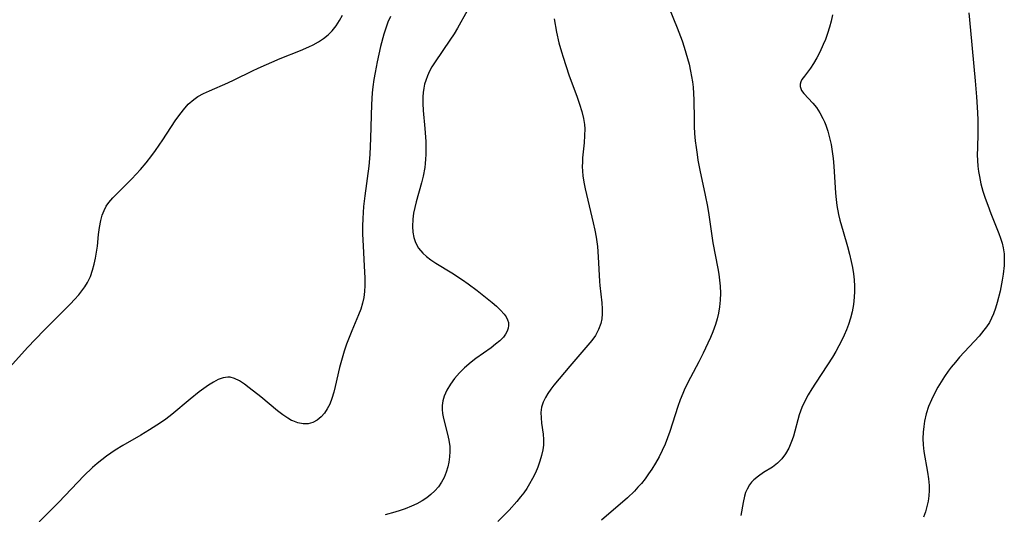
# Model space of a CAD drawing. Header units: metres. Extents: x 1073367 to 1082519, y 1569854 to 1574957.
# Tile 624 of 656: x 1078456 to 1078703, y 1574336 to 1574460. Entities that reach past the tile are written whole.
import ezdxf

# ---------------------------------------------------------------- set-up
doc = ezdxf.new("R2010")
doc.units = ezdxf.units.M
doc.layers.add('CGG_CurvaNivelLidar_v1', color=253, linetype='Continuous', lineweight=30)

msp = doc.modelspace()

# ---------------------------------------------------------------- linework, layer by layer
at = {"layer": 'CGG_CurvaNivelLidar_v1'}
for p, q in [((1078616.9149, 1574468.1034, 73), (1078620.8099, 1574458.3538, 73)), ((1078536.1017, 1574460.1365, 71), (1078536.8511, 1574461.5403, 71)), ((1078548.8435, 1574461.1492, 71.5), (1078548.2217, 1574459.7161, 71.5)), ((1078568.1417, 1574462.5615, 72), (1078565.6976, 1574458.2479, 72)), ((1078659.8236, 1574461.6106, 73.5), (1078659.4712, 1574460.0213, 73.5)), ((1078694.0515, 1574462.0818, 74), (1078694.431, 1574457.623, 74)), ((1078534.2829, 1574457.6032, 71), (1078535.2536, 1574458.8157, 71)), ((1078535.2536, 1574458.8157, 71), (1078536.1017, 1574460.1365, 71)), ((1078547.6853, 1574458.227, 71.5), (1078547.2124, 1574456.6957, 71.5)), ((1078548.2217, 1574459.7161, 71.5), (1078547.6853, 1574458.227, 71.5)), ((1078565.6976, 1574458.2479, 72), (1078564.8475, 1574456.8381, 72)), ((1078589.967, 1574460.5962, 72.5), (1078590.561, 1574457.2357, 72.5)), ((1078620.8099, 1574458.3538, 73), (1078622.0615, 1574455.0253, 73)), ((1078659.0483, 1574458.4545, 73.5), (1078658.5632, 1574456.9145, 73.5)), ((1078659.4712, 1574460.0213, 73.5), (1078659.0483, 1574458.4545, 73.5)), ((1078532.0426, 1574455.6303, 71), (1078533.219, 1574456.5626, 71)), ((1078533.219, 1574456.5626, 71), (1078534.2829, 1574457.6032, 71)), ((1078547.2124, 1574456.6957, 71.5), (1078546.3983, 1574453.5855, 71.5)), ((1078564.8475, 1574456.8381, 72), (1078563.8067, 1574455.233, 72)), ((1078590.561, 1574457.2357, 72.5), (1078591.1586, 1574454.5701, 72.5)), ((1078658.5632, 1574456.9145, 73.5), (1078658.0201, 1574455.408, 73.5)), ((1078694.431, 1574457.623, 74), (1078695.6187, 1574444.9786, 74)), ((1078526.3156, 1574452.6133, 71), (1078528.3699, 1574453.5109, 71)), ((1078528.3699, 1574453.5109, 71), (1078529.4353, 1574454.0364, 71)), ((1078529.4353, 1574454.0364, 71), (1078530.7757, 1574454.7914, 71)), ((1078530.7757, 1574454.7914, 71), (1078532.0426, 1574455.6303, 71)), ((1078546.3983, 1574453.5855, 71.5), (1078545.5313, 1574449.7936, 71.5)), ((1078563.8067, 1574455.233, 72), (1078560.0751, 1574449.8003, 72)), ((1078591.1586, 1574454.5701, 72.5), (1078591.7902, 1574452.2522, 72.5)), ((1078622.0615, 1574455.0253, 73), (1078622.5998, 1574453.4468, 73)), ((1078622.5998, 1574453.4468, 73), (1078623.4587, 1574450.5925, 73)), ((1078657.5117, 1574454.1547, 73.5), (1078656.5977, 1574452.1825, 73.5)), ((1078658.0201, 1574455.408, 73.5), (1078657.5117, 1574454.1547, 73.5)), ((1078521.1955, 1574450.5762, 71), (1078526.3156, 1574452.6133, 71)), ((1078591.7902, 1574452.2522, 72.5), (1078592.1879, 1574450.9357, 72.5)), ((1078592.1879, 1574450.9357, 72.5), (1078593.654, 1574446.5485, 72.5)), ((1078656.5977, 1574452.1825, 73.5), (1078655.8482, 1574450.739, 73.5)), ((1078515.6571, 1574448.1911, 71), (1078521.1955, 1574450.5762, 71)), ((1078545.5313, 1574449.7936, 71.5), (1078545.0023, 1574447.1319, 71.5)), ((1078559.2688, 1574448.4997, 72), (1078558.673, 1574447.3929, 72)), ((1078560.0751, 1574449.8003, 72), (1078559.2688, 1574448.4997, 72)), ((1078623.4587, 1574450.5925, 73), (1078623.8286, 1574449.1533, 73)), ((1078623.8286, 1574449.1533, 73), (1078624.2082, 1574447.4345, 73)), ((1078655.0674, 1574449.3857, 73.5), (1078654.2538, 1574448.1517, 73.5)), ((1078655.8482, 1574450.739, 73.5), (1078655.0674, 1574449.3857, 73.5)), ((1078509.6149, 1574445.214, 71), (1078514.2461, 1574447.5423, 71)), ((1078514.2461, 1574447.5423, 71), (1078515.6571, 1574448.1911, 71)), ((1078545.0023, 1574447.1319, 71.5), (1078544.6985, 1574445.3245, 71.5)), ((1078558.1536, 1574446.2583, 72), (1078557.7193, 1574445.0974, 72)), ((1078558.673, 1574447.3929, 72), (1078558.1536, 1574446.2583, 72)), ((1078593.654, 1574446.5485, 72.5), (1078595.735, 1574440.8765, 72.5)), ((1078624.2082, 1574447.4345, 73), (1078624.4553, 1574446.1114, 73)), ((1078624.4553, 1574446.1114, 73), (1078624.6605, 1574444.7832, 73)), ((1078652.7507, 1574446.1958, 73.5), (1078652.1528, 1574445.3143, 73.5)), ((1078654.2538, 1574448.1517, 73.5), (1078652.7507, 1574446.1958, 73.5)), ((1078503.4466, 1574442.5283, 71), (1078508.0702, 1574444.4799, 71)), ((1078508.0702, 1574444.4799, 71), (1078509.6149, 1574445.214, 71)), ((1078544.4544, 1574443.5077, 71.5), (1078544.3089, 1574442.0219, 71.5)), ((1078544.6985, 1574445.3245, 71.5), (1078544.4544, 1574443.5077, 71.5)), ((1078557.4413, 1574444.1524, 72), (1078557.2311, 1574443.1914, 72)), ((1078557.7193, 1574445.0974, 72), (1078557.4413, 1574444.1524, 72)), ((1078624.6605, 1574444.7832, 73), (1078624.8174, 1574443.4496, 73)), ((1078624.8174, 1574443.4496, 73), (1078624.9376, 1574441.8346, 73)), ((1078651.7133, 1574444.192, 73.5), (1078651.6844, 1574443.9089, 73.5)), ((1078651.6844, 1574443.9089, 73.5), (1078651.7052, 1574443.5478, 73.5)), ((1078651.7052, 1574443.5478, 73.5), (1078651.7532, 1574443.3172, 73.5)), ((1078651.8746, 1574444.7514, 73.5), (1078651.7133, 1574444.192, 73.5)), ((1078652.1528, 1574445.3143, 73.5), (1078651.8746, 1574444.7514, 73.5)), ((1078695.6187, 1574444.9786, 74), (1078695.9534, 1574440.9523, 74)), ((1078499.4977, 1574440.3049, 71), (1078500.552, 1574441.038, 71)), ((1078500.552, 1574441.038, 71), (1078501.9635, 1574441.8313, 71)), ((1078501.9635, 1574441.8313, 71), (1078503.4466, 1574442.5283, 71)), ((1078544.3089, 1574442.0219, 71.5), (1078544.1324, 1574439.0363, 71.5)), ((1078557.0802, 1574442.0909, 72), (1078557.0077, 1574440.9739, 72)), ((1078557.0077, 1574440.9739, 72), (1078557.0126, 1574439.2804, 72)), ((1078557.2311, 1574443.1914, 72), (1078557.0802, 1574442.0909, 72)), ((1078624.9376, 1574441.8346, 73), (1078625.0013, 1574440.2134, 73)), ((1078651.7532, 1574443.3172, 73.5), (1078652.0701, 1574442.5925, 73.5)), ((1078652.0701, 1574442.5925, 73.5), (1078652.6136, 1574441.8514, 73.5)), ((1078652.6136, 1574441.8514, 73.5), (1078654.8866, 1574439.4255, 73.5)), ((1078695.9534, 1574440.9523, 74), (1078696.2242, 1574437.0551, 74)), ((1078496.8888, 1574437.7339, 71), (1078498.1322, 1574439.0995, 71)), ((1078498.1322, 1574439.0995, 71), (1078499.4977, 1574440.3049, 71)), ((1078544.1324, 1574439.0363, 71.5), (1078543.8985, 1574430.5835, 71.5)), ((1078557.0126, 1574439.2804, 72), (1078557.1113, 1574437.5641, 72)), ((1078595.735, 1574440.8765, 72.5), (1078596.3573, 1574439.0996, 72.5)), ((1078596.3573, 1574439.0996, 72.5), (1078596.9026, 1574437.3235, 72.5)), ((1078625.0013, 1574440.2134, 73), (1078625.0659, 1574435.303, 73)), ((1078654.8866, 1574439.4255, 73.5), (1078655.7968, 1574438.2637, 73.5)), ((1078494.8369, 1574434.9483, 71), (1078495.7396, 1574436.2494, 71)), ((1078495.7396, 1574436.2494, 71), (1078496.8888, 1574437.7339, 71)), ((1078557.1113, 1574437.5641, 72), (1078557.5245, 1574432.9991, 72)), ((1078596.9026, 1574437.3235, 72.5), (1078597.3275, 1574435.5422, 72.5)), ((1078655.7968, 1574438.2637, 73.5), (1078656.6451, 1574436.9697, 73.5)), ((1078656.6451, 1574436.9697, 73.5), (1078657.41, 1574435.5638, 73.5)), ((1078696.2242, 1574437.0551, 74), (1078696.3047, 1574435.1103, 74)), ((1078491.7098, 1574430.1788, 71), (1078494.8369, 1574434.9483, 71)), ((1078597.3275, 1574435.5422, 72.5), (1078597.554, 1574434.0432, 72.5)), ((1078597.554, 1574434.0432, 72.5), (1078597.629, 1574432.9176, 72.5)), ((1078625.0659, 1574435.303, 73), (1078625.1162, 1574433.5234, 73)), ((1078625.1162, 1574433.5234, 73), (1078625.218, 1574431.7415, 73)), ((1078657.41, 1574435.5638, 73.5), (1078657.7983, 1574434.7217, 73.5)), ((1078657.7983, 1574434.7217, 73.5), (1078658.1505, 1574433.8514, 73.5)), ((1078658.1505, 1574433.8514, 73.5), (1078658.6594, 1574432.3409, 73.5)), ((1078696.3251, 1574433.4943, 74), (1078696.2967, 1574431.7363, 74)), ((1078696.3047, 1574435.1103, 74), (1078696.3251, 1574433.4943, 74)), ((1078557.5245, 1574432.9991, 72), (1078557.7283, 1574429.7201, 72)), ((1078597.6069, 1574431.232, 72.5), (1078597.4606, 1574429.3955, 72.5)), ((1078597.629, 1574432.9176, 72.5), (1078597.6069, 1574431.232, 72.5)), ((1078625.218, 1574431.7415, 73), (1078625.373, 1574429.9621, 73)), ((1078658.6594, 1574432.3409, 73.5), (1078659.1035, 1574430.6853, 73.5)), ((1078696.2967, 1574431.7363, 74), (1078696.175, 1574428.1731, 74)), ((1078489.8881, 1574427.5249, 71), (1078491.7098, 1574430.1788, 71)), ((1078543.8985, 1574430.5835, 71.5), (1078543.6939, 1574426.4606, 71.5)), ((1078557.7283, 1574429.7201, 72), (1078557.7685, 1574428.0837, 72)), ((1078597.4606, 1574429.3955, 72.5), (1078597.0916, 1574425.697, 72.5)), ((1078625.373, 1574429.9621, 73), (1078625.5717, 1574428.2385, 73)), ((1078659.1035, 1574430.6853, 73.5), (1078659.4675, 1574428.9855, 73.5)), ((1078659.4675, 1574428.9855, 73.5), (1078659.7624, 1574427.2539, 73.5)), ((1078487.5189, 1574424.3839, 71), (1078488.942, 1574426.2221, 71)), ((1078488.942, 1574426.2221, 71), (1078489.8881, 1574427.5249, 71)), ((1078543.6939, 1574426.4606, 71.5), (1078543.4303, 1574423.5857, 71.5)), ((1078557.7546, 1574426.4561, 72), (1078557.7044, 1574425.3232, 72)), ((1078557.7685, 1574428.0837, 72), (1078557.7546, 1574426.4561, 72)), ((1078625.5717, 1574428.2385, 73), (1078625.8116, 1574426.5189, 73)), ((1078625.8116, 1574426.5189, 73), (1078626.0468, 1574425.0474, 73)), ((1078659.7624, 1574427.2539, 73.5), (1078659.9949, 1574425.4999, 73.5)), ((1078696.175, 1574428.1731, 74), (1078696.153, 1574426.3991, 74)), ((1078696.153, 1574426.3991, 74), (1078696.1889, 1574424.9674, 74)), ((1078486.1279, 1574422.7349, 71), (1078487.5189, 1574424.3839, 71)), ((1078557.6085, 1574424.1983, 72), (1078557.4791, 1574423.235, 72)), ((1078557.7044, 1574425.3232, 72), (1078557.6085, 1574424.1983, 72)), ((1078597.0332, 1574424.5833, 72.5), (1078597.0236, 1574423.4658, 72.5)), ((1078597.0916, 1574425.697, 72.5), (1078597.0332, 1574424.5833, 72.5)), ((1078626.0468, 1574425.0474, 73), (1078626.5069, 1574422.5889, 73)), ((1078659.9949, 1574425.4999, 73.5), (1078660.1784, 1574423.602, 73.5)), ((1078660.1784, 1574423.602, 73.5), (1078660.5836, 1574416.7846, 73.5)), ((1078696.1889, 1574424.9674, 74), (1078696.2911, 1574423.5415, 74)), ((1078483.9602, 1574420.3901, 71), (1078486.1279, 1574422.7349, 71)), ((1078543.4303, 1574423.5857, 71.5), (1078542.4132, 1574416.1333, 71.5)), ((1078557.4791, 1574423.235, 72), (1078557.0576, 1574421.0932, 72)), ((1078597.0236, 1574423.4658, 72.5), (1078597.0748, 1574422.3069, 72.5)), ((1078597.0748, 1574422.3069, 72.5), (1078597.1852, 1574421.1468, 72.5)), ((1078597.1852, 1574421.1468, 72.5), (1078597.4273, 1574419.5199, 72.5)), ((1078626.5069, 1574422.5889, 73), (1078627.8625, 1574416.2417, 73)), ((1078696.2911, 1574423.5415, 74), (1078696.4512, 1574422.2582, 74)), ((1078696.4512, 1574422.2582, 74), (1078696.6712, 1574420.9817, 74)), ((1078480.3343, 1574416.8086, 71), (1078483.9602, 1574420.3901, 71)), ((1078556.6322, 1574419.3737, 72), (1078555.3018, 1574414.5797, 72)), ((1078557.0576, 1574421.0932, 72), (1078556.6322, 1574419.3737, 72)), ((1078597.4273, 1574419.5199, 72.5), (1078597.7461, 1574417.8922, 72.5)), ((1078696.6712, 1574420.9817, 74), (1078697.0808, 1574419.145, 74)), ((1078697.0808, 1574419.145, 74), (1078697.5772, 1574417.3229, 74)), ((1078479.1623, 1574415.5766, 71), (1078480.3343, 1574416.8086, 71)), ((1078597.7461, 1574417.8922, 72.5), (1078599.7624, 1574409.329, 72.5)), ((1078627.8625, 1574416.2417, 73), (1078628.4102, 1574413.4162, 73)), ((1078660.5836, 1574416.7846, 73.5), (1078660.7327, 1574415.1585, 73.5)), ((1078697.5772, 1574417.3229, 74), (1078698.1418, 1574415.5161, 74)), ((1078477.5429, 1574413.4792, 71), (1078478.2174, 1574414.4451, 71)), ((1078478.2174, 1574414.4451, 71), (1078479.1623, 1574415.5766, 71)), ((1078542.4132, 1574416.1333, 71.5), (1078542.1183, 1574413.4164, 71.5)), ((1078555.3018, 1574414.5797, 72), (1078554.9646, 1574413.2072, 72)), ((1078660.7327, 1574415.1585, 73.5), (1078660.9221, 1574413.6969, 73.5)), ((1078698.1418, 1574415.5161, 74), (1078698.7614, 1574413.7268, 74)), ((1078698.7614, 1574413.7268, 74), (1078699.5475, 1574411.6436, 74)), ((1078476.5102, 1574411.2187, 71), (1078476.985, 1574412.4615, 71)), ((1078476.985, 1574412.4615, 71), (1078477.5429, 1574413.4792, 71)), ((1078542.1183, 1574413.4164, 71.5), (1078541.9338, 1574410.4202, 71.5)), ((1078554.6832, 1574411.7438, 72), (1078554.4937, 1574410.29, 72)), ((1078554.9646, 1574413.2072, 72), (1078554.6832, 1574411.7438, 72)), ((1078628.4102, 1574413.4162, 73), (1078628.7481, 1574411.3683, 73)), ((1078628.7481, 1574411.3683, 73), (1078629.8129, 1574404.3025, 73)), ((1078660.9221, 1574413.6969, 73.5), (1078661.3427, 1574411.4513, 73.5)), ((1078661.3427, 1574411.4513, 73.5), (1078661.6802, 1574410.0043, 73.5)), ((1078699.5475, 1574411.6436, 74), (1078701.5262, 1574406.6791, 74)), ((1078475.8623, 1574408.1965, 71), (1078476.1694, 1574409.9039, 71)), ((1078476.1694, 1574409.9039, 71), (1078476.5102, 1574411.2187, 71)), ((1078541.9338, 1574410.4202, 71.5), (1078541.8898, 1574408.4918, 71.5)), ((1078554.4937, 1574410.29, 72), (1078554.4022, 1574408.3869, 72)), ((1078599.7624, 1574409.329, 72.5), (1078600.1395, 1574407.5281, 72.5)), ((1078661.6802, 1574410.0043, 73.5), (1078662.4565, 1574407.1268, 73.5)), ((1078475.3204, 1574403.4881, 71), (1078475.6362, 1574406.43, 71)), ((1078475.6362, 1574406.43, 71), (1078475.8623, 1574408.1965, 71)), ((1078541.8898, 1574408.4918, 71.5), (1078541.893, 1574406.5631, 71.5)), ((1078541.893, 1574406.5631, 71.5), (1078541.9835, 1574403.481, 71.5)), ((1078554.4022, 1574408.3869, 72), (1078554.4778, 1574406.9859, 72)), ((1078554.4778, 1574406.9859, 72), (1078554.7076, 1574405.6421, 72)), ((1078600.1395, 1574407.5281, 72.5), (1078600.4748, 1574405.7227, 72.5)), ((1078662.4565, 1574407.1268, 73.5), (1078663.5452, 1574403.4002, 73.5)), ((1078701.5262, 1574406.6791, 74), (1078701.9852, 1574405.4589, 74)), ((1078554.7076, 1574405.6421, 72), (1078555.1281, 1574404.3757, 72)), ((1078555.1281, 1574404.3757, 72), (1078555.9249, 1574402.9781, 72)), ((1078600.4748, 1574405.7227, 72.5), (1078600.8171, 1574403.3843, 72.5)), ((1078629.8129, 1574404.3025, 73), (1078631.0275, 1574397.8967, 73)), ((1078701.9852, 1574405.4589, 74), (1078702.3853, 1574404.2402, 74)), ((1078702.3853, 1574404.2402, 74), (1078702.6892, 1574403.0094, 74)), ((1078474.8504, 1574400.4486, 71), (1078475.112, 1574401.9651, 71)), ((1078475.112, 1574401.9651, 71), (1078475.3204, 1574403.4881, 71)), ((1078541.9835, 1574403.481, 71.5), (1078542.2844, 1574398.5288, 71.5)), ((1078555.9249, 1574402.9781, 72), (1078556.9944, 1574401.717, 72)), ((1078556.9944, 1574401.717, 72), (1078557.9497, 1574400.8507, 72)), ((1078600.8171, 1574403.3843, 72.5), (1078601.0426, 1574400.7841, 72.5)), ((1078663.5452, 1574403.4002, 73.5), (1078664.0555, 1574401.4982, 73.5)), ((1078664.0555, 1574401.4982, 73.5), (1078664.5087, 1574399.5878, 73.5)), ((1078702.6892, 1574403.0094, 74), (1078702.8851, 1574401.5576, 74)), ((1078702.8851, 1574401.5576, 74), (1078702.9375, 1574400.0784, 74)), ((1078474.1201, 1574397.4588, 71), (1078474.5246, 1574398.9391, 71)), ((1078474.5246, 1574398.9391, 71), (1078474.8504, 1574400.4486, 71)), ((1078557.9497, 1574400.8507, 72), (1078559.0045, 1574400.0478, 72)), ((1078559.0045, 1574400.0478, 72), (1078560.2795, 1574399.2035, 72)), ((1078560.2795, 1574399.2035, 72), (1078564.2822, 1574396.7675, 72)), ((1078601.0426, 1574400.7841, 72.5), (1078601.3751, 1574394.6162, 72.5)), ((1078664.5087, 1574399.5878, 73.5), (1078664.8165, 1574398.071, 73.5)), ((1078702.9375, 1574400.0784, 74), (1078702.8795, 1574398.5784, 74)), ((1078473.5472, 1574395.8473, 71), (1078474.1201, 1574397.4588, 71)), ((1078542.2844, 1574398.5288, 71.5), (1078542.4339, 1574395.4048, 71.5)), ((1078564.2822, 1574396.7675, 72), (1078566.977, 1574395.0043, 72)), ((1078631.0275, 1574397.8967, 73), (1078631.2828, 1574396.405, 73)), ((1078631.2828, 1574396.405, 73), (1078631.493, 1574394.9035, 73)), ((1078664.8165, 1574398.071, 73.5), (1078665.0693, 1574396.5513, 73.5)), ((1078665.0693, 1574396.5513, 73.5), (1078665.258, 1574394.9945, 73.5)), ((1078702.8795, 1574398.5784, 74), (1078702.6516, 1574396.4007, 74)), ((1078472.172, 1574393.2358, 71), (1078472.8213, 1574394.3109, 71)), ((1078472.8213, 1574394.3109, 71), (1078473.5472, 1574395.8473, 71)), ((1078542.4339, 1574395.4048, 71.5), (1078542.4413, 1574393.5658, 71.5)), ((1078566.977, 1574395.0043, 72), (1078568.3563, 1574394.0399, 72)), ((1078568.3563, 1574394.0399, 72), (1078570.6387, 1574392.3332, 72)), ((1078601.3751, 1574394.6162, 72.5), (1078601.4577, 1574393.5784, 72.5)), ((1078631.493, 1574394.9035, 73), (1078631.6327, 1574393.4015, 73)), ((1078665.258, 1574394.9945, 73.5), (1078665.3575, 1574393.437, 73.5)), ((1078702.4241, 1574394.9322, 74), (1078701.8661, 1574392.144, 74)), ((1078702.6516, 1574396.4007, 74), (1078702.4241, 1574394.9322, 74)), ((1078470.6353, 1574391.2149, 71), (1078471.4381, 1574392.2064, 71)), ((1078471.4381, 1574392.2064, 71), (1078472.172, 1574393.2358, 71)), ((1078542.357, 1574392.0763, 71.5), (1078542.1745, 1574390.6127, 71.5)), ((1078542.4413, 1574393.5658, 71.5), (1078542.357, 1574392.0763, 71.5)), ((1078570.6387, 1574392.3332, 72), (1078571.9192, 1574391.3361, 72)), ((1078601.4577, 1574393.5784, 72.5), (1078601.9242, 1574389.2102, 72.5)), ((1078631.6799, 1574391.6314, 73), (1078631.6034, 1574389.8646, 73)), ((1078631.6327, 1574393.4015, 73), (1078631.6799, 1574391.6314, 73)), ((1078665.3571, 1574392.0507, 73.5), (1078665.2791, 1574390.6666, 73.5)), ((1078665.3575, 1574393.437, 73.5), (1078665.3571, 1574392.0507, 73.5)), ((1078701.8661, 1574392.144, 74), (1078701.1714, 1574389.3423, 74)), ((1078468.5282, 1574388.9544, 71), (1078469.6081, 1574390.0722, 71)), ((1078469.6081, 1574390.0722, 71), (1078470.6353, 1574391.2149, 71)), ((1078541.8787, 1574389.1837, 71.5), (1078541.4199, 1574387.6752, 71.5)), ((1078542.1745, 1574390.6127, 71.5), (1078541.8787, 1574389.1837, 71.5)), ((1078571.9192, 1574391.3361, 72), (1078574.3594, 1574389.3489, 72)), ((1078574.3594, 1574389.3489, 72), (1078575.4926, 1574388.3634, 72)), ((1078601.9242, 1574389.2102, 72.5), (1078602.0234, 1574387.7469, 72.5)), ((1078631.6034, 1574389.8646, 73), (1078631.4291, 1574388.2431, 73)), ((1078665.2791, 1574390.6666, 73.5), (1078665.0664, 1574388.8187, 73.5)), ((1078701.1714, 1574389.3423, 74), (1078700.7349, 1574387.8784, 74)), ((1078461.9363, 1574382.3482, 71), (1078468.5282, 1574388.9544, 71)), ((1078541.4199, 1574387.6752, 71.5), (1078540.862, 1574386.2018, 71.5)), ((1078575.4926, 1574388.3634, 72), (1078576.5192, 1574387.3785, 72)), ((1078576.5192, 1574387.3785, 72), (1078577.3922, 1574386.3801, 72)), ((1078602.0234, 1574387.7469, 72.5), (1078602.0279, 1574386.473, 72.5)), ((1078631.1632, 1574386.6337, 73), (1078630.8463, 1574385.1953, 73)), ((1078631.4291, 1574388.2431, 73), (1078631.1632, 1574386.6337, 73)), ((1078664.7369, 1574386.9861, 73.5), (1078664.3383, 1574385.3543, 73.5)), ((1078665.0664, 1574388.8187, 73.5), (1078664.7369, 1574386.9861, 73.5)), ((1078700.7349, 1574387.8784, 74), (1078700.2206, 1574386.4526, 74)), ((1078540.862, 1574386.2018, 71.5), (1078539.145, 1574382.1691, 71.5)), ((1078577.3922, 1574386.3801, 72), (1078577.8736, 1574385.6804, 72)), ((1078577.8736, 1574385.6804, 72), (1078578.2368, 1574384.9677, 72)), ((1078578.2368, 1574384.9677, 72), (1078578.4564, 1574384.265, 72)), ((1078578.4564, 1574384.265, 72), (1078578.528, 1574383.5571, 72)), ((1078601.9241, 1574385.2287, 72.5), (1078601.6804, 1574384.0223, 72.5)), ((1078602.0279, 1574386.473, 72.5), (1078601.9241, 1574385.2287, 72.5)), ((1078630.8463, 1574385.1953, 73), (1078630.4485, 1574383.7761, 73)), ((1078664.3383, 1574385.3543, 73.5), (1078663.8372, 1574383.7487, 73.5)), ((1078699.1903, 1574384.3269, 74), (1078698.4665, 1574383.2012, 74)), ((1078699.7438, 1574385.37, 74), (1078699.1903, 1574384.3269, 74)), ((1078700.2206, 1574386.4526, 74), (1078699.7438, 1574385.37, 74)), ((1078459.7643, 1574380.1222, 71), (1078461.9363, 1574382.3482, 71)), ((1078539.145, 1574382.1691, 71.5), (1078538.4823, 1574380.5368, 71.5)), ((1078578.2044, 1574382.1558, 72), (1078577.7846, 1574381.3896, 72)), ((1078578.4397, 1574382.8522, 72), (1078578.2044, 1574382.1558, 72)), ((1078578.528, 1574383.5571, 72), (1078578.4397, 1574382.8522, 72)), ((1078601.1117, 1574382.5044, 72.5), (1078600.3024, 1574381.06, 72.5)), ((1078601.6804, 1574384.0223, 72.5), (1078601.1117, 1574382.5044, 72.5)), ((1078629.8037, 1574381.9661, 73), (1078629.2074, 1574380.5339, 73)), ((1078630.4485, 1574383.7761, 73), (1078629.8037, 1574381.9661, 73)), ((1078663.3312, 1574382.4202, 73.5), (1078662.7605, 1574381.1118, 73.5)), ((1078663.8372, 1574383.7487, 73.5), (1078663.3312, 1574382.4202, 73.5)), ((1078697.8357, 1574382.3464, 74), (1078696.6136, 1574380.8774, 74)), ((1078698.4665, 1574383.2012, 74), (1078697.8357, 1574382.3464, 74)), ((1078457.7999, 1574378.0285, 71), (1078459.7643, 1574380.1222, 71)), ((1078538.4823, 1574380.5368, 71.5), (1078537.8602, 1574378.8494, 71.5)), ((1078576.3193, 1574379.7215, 72), (1078575.2648, 1574378.8266, 72)), ((1078577.2235, 1574380.6472, 72), (1078576.3193, 1574379.7215, 72)), ((1078577.7846, 1574381.3896, 72), (1078577.2235, 1574380.6472, 72)), ((1078599.3987, 1574379.7956, 72.5), (1078598.39, 1574378.5594, 72.5)), ((1078600.3024, 1574381.06, 72.5), (1078599.3987, 1574379.7956, 72.5)), ((1078628.564, 1574379.1122, 73), (1078627.3471, 1574376.5961, 73)), ((1078629.2074, 1574380.5339, 73), (1078628.564, 1574379.1122, 73)), ((1078662.1385, 1574379.8201, 73.5), (1078661.4006, 1574378.4024, 73.5)), ((1078662.7605, 1574381.1118, 73.5), (1078662.1385, 1574379.8201, 73.5)), ((1078696.6136, 1574380.8774, 74), (1078691.7285, 1574375.6053, 74)), ((1078452.5628, 1574372.2268, 71), (1078457.7999, 1574378.0285, 71)), ((1078537.279, 1574377.1193, 71.5), (1078536.741, 1574375.3567, 71.5)), ((1078537.8602, 1574378.8494, 71.5), (1078537.279, 1574377.1193, 71.5)), ((1078574.1057, 1574377.946, 72), (1078570.3157, 1574375.2287, 72)), ((1078575.2648, 1574378.8266, 72), (1078574.1057, 1574377.946, 72)), ((1078598.39, 1574378.5594, 72.5), (1078593.8606, 1574373.3535, 72.5)), ((1078660.6217, 1574377.001, 73.5), (1078659.8076, 1574375.6163, 73.5)), ((1078661.4006, 1574378.4024, 73.5), (1078660.6217, 1574377.001, 73.5)), ((1078536.741, 1574375.3567, 71.5), (1078536.0992, 1574372.9737, 71.5)), ((1078569.1231, 1574374.3186, 72), (1078567.4739, 1574372.9142, 72)), ((1078570.3157, 1574375.2287, 72), (1078569.1231, 1574374.3186, 72)), ((1078626.2383, 1574374.4364, 73), (1078624.1531, 1574370.5038, 73)), ((1078627.3471, 1574376.5961, 73), (1078626.2383, 1574374.4364, 73)), ((1078659.8076, 1574375.6163, 73.5), (1078658.587, 1574373.6656, 73.5)), ((1078690.6504, 1574374.3587, 74), (1078689.6175, 1574373.0766, 74)), ((1078691.7285, 1574375.6053, 74), (1078690.6504, 1574374.3587, 74)), ((1078536.0992, 1574372.9737, 71.5), (1078535.0146, 1574368.1973, 71.5)), ((1078567.4739, 1574372.9142, 72), (1078566.1636, 1574371.6072, 72)), ((1078593.8606, 1574373.3535, 72.5), (1078589.8811, 1574368.5336, 72.5)), ((1078658.587, 1574373.6656, 73.5), (1078655.5151, 1574369.0882, 73.5)), ((1078688.8494, 1574372.0433, 74), (1078687.9393, 1574370.7254, 74)), ((1078689.6175, 1574373.0766, 74), (1078688.8494, 1574372.0433, 74)), ((1078504.4266, 1574369.331, 71.5), (1078503.1942, 1574368.5466, 71.5)), ((1078505.6445, 1574369.9704, 71.5), (1078504.4266, 1574369.331, 71.5)), ((1078506.8499, 1574370.4101, 71.5), (1078505.6445, 1574369.9704, 71.5)), ((1078508.0442, 1574370.5831, 71.5), (1078506.8499, 1574370.4101, 71.5)), ((1078508.3679, 1574370.5735, 71.5), (1078508.0442, 1574370.5831, 71.5)), ((1078508.6094, 1574370.5489, 71.5), (1078508.3679, 1574370.5735, 71.5)), ((1078509.7568, 1574370.2434, 71.5), (1078508.6094, 1574370.5489, 71.5)), ((1078510.974, 1574369.6423, 71.5), (1078509.7568, 1574370.2434, 71.5)), ((1078512.1992, 1574368.8404, 71.5), (1078510.974, 1574369.6423, 71.5)), ((1078564.9762, 1574370.2241, 72), (1078563.9308, 1574368.7782, 72)), ((1078566.1636, 1574371.6072, 72), (1078564.9762, 1574370.2241, 72)), ((1078624.1531, 1574370.5038, 73), (1078622.7904, 1574367.7276, 73)), ((1078687.0771, 1574369.3793, 74), (1078686.2622, 1574368.0099, 74)), ((1078687.9393, 1574370.7254, 74), (1078687.0771, 1574369.3793, 74)), ((1078500.9012, 1574366.8684, 71.5), (1078498.5769, 1574365, 71.5)), ((1078502.0531, 1574367.7391, 71.5), (1078500.9012, 1574366.8684, 71.5)), ((1078503.1942, 1574368.5466, 71.5), (1078502.0531, 1574367.7391, 71.5)), ((1078513.4482, 1574367.9101, 71.5), (1078512.1992, 1574368.8404, 71.5)), ((1078516.3745, 1574365.5896, 71.5), (1078513.4482, 1574367.9101, 71.5)), ((1078534.6655, 1574366.7971, 71.5), (1078534.1928, 1574365.2312, 71.5)), ((1078535.0146, 1574368.1973, 71.5), (1078534.6655, 1574366.7971, 71.5)), ((1078563.0577, 1574367.2825, 72), (1078562.3881, 1574365.7448, 72)), ((1078563.9308, 1574368.7782, 72), (1078563.0577, 1574367.2825, 72)), ((1078589.0968, 1574367.5113, 72.5), (1078588.3789, 1574366.4897, 72.5)), ((1078589.8811, 1574368.5336, 72.5), (1078589.0968, 1574367.5113, 72.5)), ((1078622.7904, 1574367.7276, 73), (1078622.2294, 1574366.4655, 73)), ((1078654.6007, 1574367.6697, 73.5), (1078653.674, 1574366.119, 73.5)), ((1078655.5151, 1574369.0882, 73.5), (1078654.6007, 1574367.6697, 73.5)), ((1078686.2622, 1574368.0099, 74), (1078685.4973, 1574366.6206, 74)), ((1078498.5769, 1574365, 71.5), (1078494.0375, 1574361.2121, 71.5)), ((1078520.5379, 1574362.1394, 71.5), (1078516.3745, 1574365.5896, 71.5)), ((1078534.1928, 1574365.2312, 71.5), (1078533.6137, 1574363.7559, 71.5)), ((1078562.0517, 1574364.588, 72), (1078561.878, 1574363.4149, 72)), ((1078562.3881, 1574365.7448, 72), (1078562.0517, 1574364.588, 72)), ((1078587.7478, 1574365.4602, 72.5), (1078587.1624, 1574364.2533, 72.5)), ((1078588.3789, 1574366.4897, 72.5), (1078587.7478, 1574365.4602, 72.5)), ((1078621.5638, 1574364.8474, 73), (1078620.9598, 1574363.2098, 73)), ((1078622.2294, 1574366.4655, 73), (1078621.5638, 1574364.8474, 73)), ((1078652.8338, 1574364.5393, 73.5), (1078652.1091, 1574362.9219, 73.5)), ((1078653.674, 1574366.119, 73.5), (1078652.8338, 1574364.5393, 73.5)), ((1078684.6479, 1574364.9055, 74), (1078683.9235, 1574363.1504, 74)), ((1078685.4973, 1574366.6206, 74), (1078684.6479, 1574364.9055, 74)), ((1078521.8271, 1574361.1223, 71.5), (1078520.5379, 1574362.1394, 71.5)), ((1078533.0091, 1574362.5902, 71.5), (1078532.3039, 1574361.5355, 71.5)), ((1078533.6137, 1574363.7559, 71.5), (1078533.0091, 1574362.5902, 71.5)), ((1078561.878, 1574363.4149, 72), (1078561.8717, 1574362.4307, 72)), ((1078561.8717, 1574362.4307, 72), (1078561.9709, 1574361.437, 72)), ((1078586.7788, 1574363.0144, 72.5), (1078586.6307, 1574361.7065, 72.5)), ((1078587.1624, 1574364.2533, 72.5), (1078586.7788, 1574363.0144, 72.5)), ((1078620.9598, 1574363.2098, 73), (1078618.9846, 1574356.9057, 73)), ((1078652.1091, 1574362.9219, 73.5), (1078651.4554, 1574361.0562, 73.5)), ((1078683.9235, 1574363.1504, 74), (1078683.3602, 1574361.3416, 74)), ((1078492.467, 1574360.0042, 71.5), (1078491.1419, 1574359.0763, 71.5)), ((1078494.0375, 1574361.2121, 71.5), (1078492.467, 1574360.0042, 71.5)), ((1078523.1242, 1574360.222, 71.5), (1078521.8271, 1574361.1223, 71.5)), ((1078524.027, 1574359.7055, 71.5), (1078523.1242, 1574360.222, 71.5)), ((1078524.3515, 1574359.5476, 71.5), (1078524.027, 1574359.7055, 71.5)), ((1078525.6485, 1574359.0612, 71.5), (1078524.3515, 1574359.5476, 71.5)), ((1078530.4955, 1574359.7844, 71.5), (1078529.3925, 1574359.182, 71.5)), ((1078531.5005, 1574360.6157, 71.5), (1078530.4955, 1574359.7844, 71.5)), ((1078532.3039, 1574361.5355, 71.5), (1078531.5005, 1574360.6157, 71.5)), ((1078561.9709, 1574361.437, 72), (1078562.2003, 1574360.2006, 72)), ((1078562.2003, 1574360.2006, 72), (1078563.2285, 1574356.1982, 72)), ((1078586.6307, 1574361.7065, 72.5), (1078586.6672, 1574360.3565, 72.5)), ((1078586.6672, 1574360.3565, 72.5), (1078586.8051, 1574359.019, 72.5)), ((1078651.4554, 1574361.0562, 73.5), (1078649.9961, 1574355.7573, 73.5)), ((1078682.9462, 1574359.4939, 74), (1078682.7308, 1574358.1401, 74)), ((1078683.3602, 1574361.3416, 74), (1078682.9462, 1574359.4939, 74)), ((1078488.4049, 1574357.3362, 71.5), (1078486.2082, 1574356.0268, 71.5)), ((1078491.1419, 1574359.0763, 71.5), (1078488.4049, 1574357.3362, 71.5)), ((1078526.9457, 1574358.8144, 71.5), (1078525.6485, 1574359.0612, 71.5)), ((1078528.2122, 1574358.8467, 71.5), (1078526.9457, 1574358.8144, 71.5)), ((1078529.3925, 1574359.182, 71.5), (1078528.2122, 1574358.8467, 71.5)), ((1078586.8051, 1574359.019, 72.5), (1078587.1581, 1574356.275, 72.5)), ((1078618.9846, 1574356.9057, 73), (1078618.4431, 1574355.3191, 73)), ((1078682.7308, 1574358.1401, 74), (1078682.5886, 1574356.7781, 74)), ((1078486.2082, 1574356.0268, 71.5), (1078481.664, 1574353.3927, 71.5)), ((1078563.2285, 1574356.1982, 72), (1078563.5498, 1574354.6926, 72)), ((1078563.5498, 1574354.6926, 72), (1078563.7527, 1574353.1712, 72)), ((1078587.1581, 1574356.275, 72.5), (1078587.2675, 1574354.883, 72.5)), ((1078587.2675, 1574354.883, 72.5), (1078587.2566, 1574353.4782, 72.5)), ((1078618.4431, 1574355.3191, 73), (1078617.8407, 1574353.7585, 73)), ((1078649.7084, 1574354.8568, 73.5), (1078649.3884, 1574353.9777, 73.5)), ((1078649.9961, 1574355.7573, 73.5), (1078649.7084, 1574354.8568, 73.5)), ((1078682.5886, 1574356.7781, 74), (1078682.5233, 1574355.1854, 74)), ((1078682.5233, 1574355.1854, 74), (1078682.5766, 1574353.593, 74)), ((1078479.7463, 1574352.2038, 71.5), (1078477.6358, 1574350.7438, 71.5)), ((1078481.664, 1574353.3927, 71.5), (1078479.7463, 1574352.2038, 71.5)), ((1078563.7527, 1574353.1712, 72), (1078563.7953, 1574351.8468, 72)), ((1078587.1194, 1574352.3041, 72.5), (1078586.8128, 1574350.8627, 72.5)), ((1078587.2566, 1574353.4782, 72.5), (1078587.1194, 1574352.3041, 72.5)), ((1078617.0944, 1574352.1014, 73), (1078616.2863, 1574350.5269, 73)), ((1078617.8407, 1574353.7585, 73), (1078617.0944, 1574352.1014, 73)), ((1078648.8297, 1574352.7067, 73.5), (1078648.0463, 1574351.3178, 73.5)), ((1078649.3884, 1574353.9777, 73.5), (1078648.8297, 1574352.7067, 73.5)), ((1078682.5766, 1574353.593, 74), (1078682.7739, 1574351.8568, 74)), ((1078476.436, 1574349.824, 71.5), (1078475.2674, 1574348.8647, 71.5)), ((1078477.6358, 1574350.7438, 71.5), (1078476.436, 1574349.824, 71.5)), ((1078563.7188, 1574350.5216, 72), (1078563.5338, 1574349.2052, 72)), ((1078563.7953, 1574351.8468, 72), (1078563.7188, 1574350.5216, 72)), ((1078586.8128, 1574350.8627, 72.5), (1078586.3825, 1574349.4203, 72.5)), ((1078616.2863, 1574350.5269, 73), (1078615.4103, 1574348.987, 73)), ((1078647.1158, 1574350.0626, 73.5), (1078645.998, 1574348.9325, 73.5)), ((1078648.0463, 1574351.3178, 73.5), (1078647.1158, 1574350.0626, 73.5)), ((1078682.7739, 1574351.8568, 74), (1078683.6951, 1574346.6875, 74)), ((1078474.1302, 1574347.8676, 71.5), (1078471.9093, 1574345.7379, 71.5)), ((1078475.2674, 1574348.8647, 71.5), (1078474.1302, 1574347.8676, 71.5)), ((1078563.2877, 1574348.0701, 72), (1078562.8782, 1574346.7063, 72)), ((1078563.5338, 1574349.2052, 72), (1078563.2877, 1574348.0701, 72)), ((1078585.851, 1574347.9814, 72.5), (1078585.2346, 1574346.551, 72.5)), ((1078586.3825, 1574349.4203, 72.5), (1078585.851, 1574347.9814, 72.5)), ((1078614.4741, 1574347.4818, 73), (1078613.6443, 1574346.2481, 73)), ((1078615.4103, 1574348.987, 73), (1078614.4741, 1574347.4818, 73)), ((1078644.7613, 1574347.967, 73.5), (1078642.5209, 1574346.5747, 73.5)), ((1078645.998, 1574348.9325, 73.5), (1078644.7613, 1574347.967, 73.5)), ((1078471.9093, 1574345.7379, 71.5), (1078465.6142, 1574339.1942, 71.5)), ((1078562.3462, 1574345.392, 72), (1078561.6807, 1574344.1464, 72)), ((1078562.8782, 1574346.7063, 72), (1078562.3462, 1574345.392, 72)), ((1078584.5437, 1574345.1374, 72.5), (1078583.7744, 1574343.7491, 72.5)), ((1078585.2346, 1574346.551, 72.5), (1078584.5437, 1574345.1374, 72.5)), ((1078612.7716, 1574345.0455, 73), (1078611.851, 1574343.8802, 73)), ((1078613.6443, 1574346.2481, 73), (1078612.7716, 1574345.0455, 73)), ((1078640.0723, 1574344.7568, 73.5), (1078639.5147, 1574344.1615, 73.5)), ((1078641.2392, 1574345.726, 73.5), (1078640.0723, 1574344.7568, 73.5)), ((1078642.5209, 1574346.5747, 73.5), (1078641.2392, 1574345.726, 73.5)), ((1078683.6951, 1574346.6875, 74), (1078683.9271, 1574345.0232, 74)), ((1078683.9271, 1574345.0232, 74), (1078684.0542, 1574343.3609, 74)), ((1078560.8995, 1574343.0227, 72), (1078559.9981, 1574341.982, 72)), ((1078561.6807, 1574344.1464, 72), (1078560.8995, 1574343.0227, 72)), ((1078583.076, 1574342.6301, 72.5), (1078582.3246, 1574341.5369, 72.5)), ((1078583.7744, 1574343.7491, 72.5), (1078583.076, 1574342.6301, 72.5)), ((1078610.9981, 1574342.8923, 73), (1078610.1042, 1574341.9401, 73)), ((1078611.851, 1574343.8802, 73), (1078610.9981, 1574342.8923, 73)), ((1078638.3783, 1574342.4098, 73.5), (1078638.0196, 1574341.552, 73.5)), ((1078639.0186, 1574343.5148, 73.5), (1078638.3783, 1574342.4098, 73.5)), ((1078639.5147, 1574344.1615, 73.5), (1078639.0186, 1574343.5148, 73.5)), ((1078684.0542, 1574342.0466, 74), (1078683.9661, 1574340.7405, 74)), ((1078684.0542, 1574343.3609, 74), (1078684.0542, 1574342.0466, 74)), ((1078558.0047, 1574340.2453, 72), (1078556.7898, 1574339.4523, 72)), ((1078559.0451, 1574341.072, 72), (1078558.0047, 1574340.2453, 72)), ((1078559.9981, 1574341.982, 72), (1078559.0451, 1574341.072, 72)), ((1078581.5246, 1574340.4702, 72.5), (1078580.6018, 1574339.3379, 72.5)), ((1078582.3246, 1574341.5369, 72.5), (1078581.5246, 1574340.4702, 72.5)), ((1078608.3719, 1574340.2836, 73), (1078601.8275, 1574334.6032, 73)), ((1078610.1042, 1574341.9401, 73), (1078608.3719, 1574340.2836, 73)), ((1078637.7371, 1574340.6549, 73.5), (1078637.3896, 1574339.0652, 73.5)), ((1078638.0196, 1574341.552, 73.5), (1078637.7371, 1574340.6549, 73.5)), ((1078683.9661, 1574340.7405, 74), (1078683.7953, 1574339.4478, 74)), ((1078465.6142, 1574339.1942, 71.5), (1078460.6776, 1574334.249, 71.5)), ((1078552.5423, 1574337.4936, 72), (1078551.2735, 1574337.0559, 72)), ((1078554.1439, 1574338.1255, 72), (1078552.5423, 1574337.4936, 72)), ((1078555.4973, 1574338.7503, 72), (1078554.1439, 1574338.1255, 72)), ((1078556.7898, 1574339.4523, 72), (1078555.4973, 1574338.7503, 72)), ((1078578.6377, 1574337.1492, 72.5), (1078577.7306, 1574336.2037, 72.5)), ((1078580.6018, 1574339.3379, 72.5), (1078578.6377, 1574337.1492, 72.5)), ((1078637.3896, 1574339.0652, 73.5), (1078636.8092, 1574335.7976, 73.5)), ((1078683.5099, 1574338.032, 74), (1078683.1371, 1574336.6972, 74)), ((1078683.7953, 1574339.4478, 74), (1078683.5099, 1574338.032, 74)), ((1078549.9826, 1574336.6582, 72), (1078547.5132, 1574336.0163, 72)), ((1078551.2735, 1574337.0559, 72), (1078549.9826, 1574336.6582, 72)), ((1078577.7306, 1574336.2037, 72.5), (1078575.8492, 1574334.3313, 72.5)), ((1078683.1371, 1574336.6972, 74), (1078682.661, 1574335.4046, 74))]:
    msp.add_line(p, q, dxfattribs=at)

doc.saveas('drawing.dxf')
